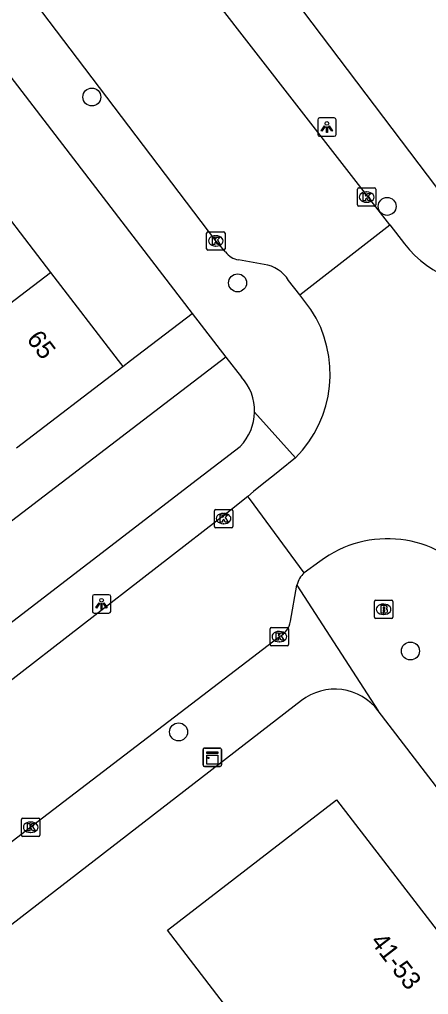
# Model space of a CAD drawing. Extents: x 159353 to 160616, y 385893 to 387321.
# Drawn here: x 160044.1 to 160066.3, y 386715.5 to 386768.6 of the extents above; entities that cross this region are included whole.
import ezdxf

# ---------------------------------------------------------------- set-up
doc = ezdxf.new("R2010")
doc.units = 0
for name, color, linetype in [('IMGEO_Boom', 7, 'Continuous'), ('IMGEO_Brandkraan', 7, 'Continuous'), ('IMGEO_Groenvoorziening', 7, 'Continuous'), ('IMGEO_Kast', 7, 'Continuous'), ('IMGEO_Kolk', 7, 'Continuous'), ('IMGEO_Lichtpunt', 7, 'Continuous'), ('IMGEO_Pand', 7, 'Continuous'), ('IMGEO_Pand_nummerreeks', 7, 'Continuous'), ('IMGEO_Rijbaan_lokaal_gesloten', 7, 'Continuous'), ('IMGEO_Rijbaan_lokaal_open', 7, 'Continuous'), ('IMGEO_Voetpad_open', 7, 'Continuous')]:
    doc.layers.add(name, color=color, linetype=linetype)

msp = doc.modelspace()

# ---------------------------------------------------------------- linework, layer by layer
at = {"layer": 'IMGEO_Boom'}
for centre in [(160047.988, 386764.357), (160064.051, 386758.401), (160055.915, 386754.233), (160065.316, 386734.182), (160052.707, 386729.775)]:
    msp.add_circle(centre, 0.489, dxfattribs=at)
at = {"layer": 'IMGEO_Brandkraan'}
for p, q in [((160063.432, 386736.954), (160064.284, 386736.954)), ((160063.357, 386736.028), (160063.357, 386736.88)), ((160063.845, 386736.734), (160063.87, 386736.734)), ((160064.358, 386736.88), (160064.358, 386736.028)), ((160064.284, 386735.954), (160063.432, 386735.954)), ((160063.868, 386736.174), (160063.843, 386736.174))]:
    msp.add_line(p, q, dxfattribs=at)
for points in [[(160063.432, 386736.954), (160064.284, 386736.954)], [(160063.357, 386736.028), (160063.357, 386736.88)], [(160063.705, 386736.654), (160063.705, 386736.254), (160063.918, 386736.254)], [(160063.936, 386736.654), (160063.705, 386736.654)], [(160063.884, 386736.573), (160063.83, 386736.573), (160063.83, 386736.497)], [(160063.83, 386736.497), (160063.883, 386736.497)], [(160063.892, 386736.421), (160063.83, 386736.421), (160063.83, 386736.34)], [(160064.358, 386736.88), (160064.358, 386736.028)], [(160064.284, 386735.954), (160063.432, 386735.954)], [(160063.83, 386736.34), (160063.892, 386736.34)]]:
    msp.add_lwpolyline(points, dxfattribs=at)
for centre, radius, start, end in [((160063.434, 386736.878), 0.0765, 91.552, 178.448), ((160063.434, 386736.878), 0.0765, 91.552, 178.448), ((160064.282, 386736.878), 0.0765, 1.552, 88.448), ((160064.282, 386736.878), 0.0765, 1.552, 88.448), ((160063.885, 386736.535), 0.0379, 267.8285, 90.9355), ((160063.893, 386736.38), 0.0404, 269.8759, 90.5077), ((160063.94, 386736.509), 0.145, 59.4692, 91.5367), ((160063.965, 386736.556), 0.0922, 285.5137, 58.1501), ((160063.97, 386736.364), 0.105, 301.3115, 78.989), ((160063.434, 386736.03), 0.0765, 181.552, 268.448), ((160063.434, 386736.03), 0.0765, 181.552, 268.448), ((160063.924, 386736.505), 0.251, 268.6676, 293.5347), ((160064.282, 386736.03), 0.0765, 271.552, 358.448), ((160064.282, 386736.03), 0.0765, 271.552, 358.448)]:
    msp.add_arc(centre, radius, start, end, dxfattribs=at)
for centre, major_axis, ratio, start_param, end_param in [((160063.844, 386736.454), (-0.387, 0.002), 0.722429, 4.712389, 7.853982), ((160063.869, 386736.454), (-0.39, 0.002), 0.717154, 1.570796, 4.712389)]:
    msp.add_ellipse(centre, major_axis=major_axis, ratio=ratio, start_param=start_param, end_param=end_param, dxfattribs=at)
at = {"layer": 'IMGEO_Groenvoorziening'}
for points in [[(160049.67, 386749.672), (160050.099, 386750), (160053.449, 386752.565)], [(160055.283, 386750.192), (160039.12, 386737.816)]]:
    msp.add_lwpolyline(points, dxfattribs=at)
at = {"layer": 'IMGEO_Kast'}
for p, q in [((160054.039, 386727.973), (160054.039, 386728.814)), ((160054.039, 386728.814), (160054.039, 386727.973)), ((160054.114, 386728.898), (160054.955, 386728.898)), ((160054.955, 386728.898), (160054.114, 386728.898)), ((160055.039, 386728.823), (160055.039, 386727.982)), ((160055.039, 386727.982), (160055.039, 386728.823)), ((160054.964, 386727.898), (160054.123, 386727.898)), ((160054.123, 386727.898), (160054.964, 386727.898))]:
    msp.add_line(p, q, dxfattribs=at)
for points in [[(160054.234, 386728.688), (160054.834, 386728.688), (160054.834, 386728.603), (160054.234, 386728.603), (160054.234, 386728.688)], [(160054.234, 386728.513), (160054.834, 386728.513), (160054.834, 386728.024), (160054.234, 386728.024), (160054.234, 386728.513)]]:
    msp.add_lwpolyline(points, dxfattribs=at)
msp.add_circle((160054.318, 386728.362), 0.0377, dxfattribs=at)
for centre, start, end in [((160054.117, 386728.82), 92.4484, 184.2845), ((160054.117, 386728.82), 92.4484, 184.2845), ((160054.961, 386728.82), 2.4484, 94.2845), ((160054.961, 386728.82), 2.4484, 94.2845), ((160054.117, 386727.976), 182.4484, 274.2845), ((160054.117, 386727.976), 182.4484, 274.2845), ((160054.961, 386727.976), 272.4484, 4.2845), ((160054.961, 386727.976), 272.4484, 4.2845)]:
    msp.add_arc(centre, 0.0779, start, end, dxfattribs=at)
at = {"layer": 'IMGEO_Kolk'}
for p, q in [((160062.434, 386758.478), (160062.434, 386759.33)), ((160062.509, 386759.404), (160063.361, 386759.404)), ((160063.435, 386759.33), (160063.435, 386758.478)), ((160062.922, 386759.184), (160062.947, 386759.184)), ((160063.361, 386758.404), (160062.509, 386758.404)), ((160062.945, 386758.624), (160062.92, 386758.624)), ((160054.23, 386756.094), (160054.23, 386756.946)), ((160054.305, 386757.02), (160055.157, 386757.02)), ((160054.718, 386756.8), (160054.743, 386756.8)), ((160055.231, 386756.946), (160055.231, 386756.094)), ((160055.157, 386756.02), (160054.305, 386756.02)), ((160054.741, 386756.24), (160054.716, 386756.24)), ((160054.651, 386740.97), (160054.651, 386741.822)), ((160054.726, 386741.896), (160055.578, 386741.896)), ((160055.139, 386741.676), (160055.164, 386741.676)), ((160055.652, 386741.822), (160055.652, 386740.97)), ((160055.578, 386740.896), (160054.726, 386740.896)), ((160055.162, 386741.116), (160055.137, 386741.116)), ((160057.688, 386734.539), (160057.688, 386735.391)), ((160057.763, 386735.465), (160058.615, 386735.465)), ((160058.689, 386735.391), (160058.689, 386734.539)), ((160058.176, 386735.245), (160058.201, 386735.245)), ((160058.615, 386734.465), (160057.763, 386734.465)), ((160058.199, 386734.685), (160058.174, 386734.685)), ((160044.163, 386724.156), (160044.163, 386725.008)), ((160044.238, 386725.082), (160045.09, 386725.082)), ((160044.651, 386724.862), (160044.676, 386724.862)), ((160045.164, 386725.008), (160045.164, 386724.156)), ((160044.674, 386724.302), (160044.649, 386724.302)), ((160045.09, 386724.082), (160044.238, 386724.082))]:
    msp.add_line(p, q, dxfattribs=at)
for points in [[(160062.434, 386758.478), (160062.434, 386759.33)], [(160062.509, 386759.404), (160063.361, 386759.404)], [(160063.435, 386759.33), (160063.435, 386758.478)], [(160062.755, 386759.104), (160062.878, 386759.104), (160062.878, 386758.953), (160063.008, 386759.104), (160063.172, 386759.104), (160063.026, 386758.953), (160063.179, 386758.704), (160063.027, 386758.704), (160062.942, 386758.868), (160062.878, 386758.801), (160062.878, 386758.704), (160062.755, 386758.704), (160062.755, 386759.104)], [(160063.361, 386758.404), (160062.509, 386758.404)], [(160054.23, 386756.094), (160054.23, 386756.946)], [(160054.305, 386757.02), (160055.157, 386757.02)], [(160054.551, 386756.72), (160054.674, 386756.72), (160054.674, 386756.569), (160054.804, 386756.72), (160054.968, 386756.72), (160054.822, 386756.569), (160054.975, 386756.32), (160054.823, 386756.32), (160054.738, 386756.484), (160054.674, 386756.417), (160054.674, 386756.32), (160054.551, 386756.32), (160054.551, 386756.72)], [(160055.231, 386756.946), (160055.231, 386756.094)], [(160055.157, 386756.02), (160054.305, 386756.02)], [(160054.651, 386740.97), (160054.651, 386741.822)], [(160054.726, 386741.896), (160055.578, 386741.896)], [(160055.652, 386741.822), (160055.652, 386740.97)], [(160054.972, 386741.596), (160055.095, 386741.596), (160055.095, 386741.445), (160055.225, 386741.596), (160055.389, 386741.596), (160055.243, 386741.445), (160055.396, 386741.196), (160055.244, 386741.196), (160055.159, 386741.36), (160055.095, 386741.293), (160055.095, 386741.196), (160054.972, 386741.196), (160054.972, 386741.596)], [(160055.578, 386740.896), (160054.726, 386740.896)], [(160057.688, 386734.539), (160057.688, 386735.391)], [(160057.763, 386735.465), (160058.615, 386735.465)], [(160058.689, 386735.391), (160058.689, 386734.539)], [(160058.009, 386735.165), (160058.132, 386735.165), (160058.132, 386735.014), (160058.262, 386735.165), (160058.426, 386735.165), (160058.28, 386735.014), (160058.433, 386734.765), (160058.281, 386734.765), (160058.196, 386734.929), (160058.132, 386734.862), (160058.132, 386734.765), (160058.009, 386734.765), (160058.009, 386735.165)], [(160058.615, 386734.465), (160057.763, 386734.465)], [(160044.163, 386724.156), (160044.163, 386725.008)], [(160044.238, 386725.082), (160045.09, 386725.082)], [(160044.484, 386724.782), (160044.607, 386724.782), (160044.607, 386724.631), (160044.737, 386724.782), (160044.901, 386724.782), (160044.755, 386724.631), (160044.908, 386724.382), (160044.756, 386724.382), (160044.671, 386724.546), (160044.607, 386724.479), (160044.607, 386724.382), (160044.484, 386724.382), (160044.484, 386724.782)], [(160045.164, 386725.008), (160045.164, 386724.156)], [(160045.09, 386724.082), (160044.238, 386724.082)]]:
    msp.add_lwpolyline(points, dxfattribs=at)
for centre, start, end in [((160062.511, 386759.328), 91.552, 178.448), ((160062.511, 386759.328), 91.552, 178.448), ((160063.359, 386759.328), 1.552, 88.448), ((160063.359, 386759.328), 1.552, 88.448), ((160062.511, 386758.48), 181.552, 268.448), ((160062.511, 386758.48), 181.552, 268.448), ((160063.359, 386758.48), 271.552, 358.448), ((160063.359, 386758.48), 271.552, 358.448), ((160054.307, 386756.944), 91.552, 178.448), ((160054.307, 386756.944), 91.552, 178.448), ((160055.155, 386756.944), 1.552, 88.448), ((160055.155, 386756.944), 1.552, 88.448), ((160054.307, 386756.096), 181.552, 268.448), ((160054.307, 386756.096), 181.552, 268.448), ((160055.155, 386756.096), 271.552, 358.448), ((160055.155, 386756.096), 271.552, 358.448), ((160054.728, 386741.82), 91.552, 178.448), ((160054.728, 386741.82), 91.552, 178.448), ((160055.576, 386741.82), 1.552, 88.448), ((160055.576, 386741.82), 1.552, 88.448), ((160054.728, 386740.972), 181.552, 268.448), ((160054.728, 386740.972), 181.552, 268.448), ((160055.576, 386740.972), 271.552, 358.448), ((160055.576, 386740.972), 271.552, 358.448), ((160057.765, 386735.389), 91.552, 178.448), ((160057.765, 386735.389), 91.552, 178.448), ((160058.613, 386735.389), 1.552, 88.448), ((160058.613, 386735.389), 1.552, 88.448), ((160057.765, 386734.541), 181.552, 268.448), ((160057.765, 386734.541), 181.552, 268.448), ((160058.613, 386734.541), 271.552, 358.448), ((160058.613, 386734.541), 271.552, 358.448), ((160044.24, 386725.006), 91.552, 178.448), ((160044.24, 386725.006), 91.552, 178.448), ((160045.088, 386725.006), 1.552, 88.448), ((160045.088, 386725.006), 1.552, 88.448), ((160044.24, 386724.158), 181.552, 268.448), ((160044.24, 386724.158), 181.552, 268.448), ((160045.088, 386724.158), 271.552, 358.448), ((160045.088, 386724.158), 271.552, 358.448)]:
    msp.add_arc(centre, 0.0765, start, end, dxfattribs=at)
for centre, major_axis, ratio, start_param, end_param in [((160062.921, 386758.904), (-0.387, 0.002), 0.722429, 4.712389, 7.853982), ((160062.946, 386758.904), (-0.39, 0.002), 0.717154, 1.570796, 4.712389), ((160054.717, 386756.52), (-0.387, 0.002), 0.722429, 4.712389, 7.853982), ((160054.742, 386756.52), (-0.39, 0.002), 0.717154, 1.570796, 4.712389), ((160055.138, 386741.396), (-0.387, 0.002), 0.722429, 4.712389, 7.853982), ((160055.163, 386741.396), (-0.39, 0.002), 0.717154, 1.570796, 4.712389), ((160058.175, 386734.965), (-0.387, 0.002), 0.722429, 4.712389, 7.853982), ((160058.2, 386734.965), (-0.39, 0.002), 0.717154, 1.570796, 4.712389), ((160044.65, 386724.582), (-0.387, 0.002), 0.722429, 4.712389, 7.853982), ((160044.675, 386724.582), (-0.39, 0.002), 0.717154, 1.570796, 4.712389)]:
    msp.add_ellipse(centre, major_axis=major_axis, ratio=ratio, start_param=start_param, end_param=end_param, dxfattribs=at)
at = {"layer": 'IMGEO_Lichtpunt'}
for p, q in [((160060.275, 386763.122), (160060.275, 386762.315)), ((160060.275, 386763.122), (160060.275, 386762.315)), ((160061.177, 386763.217), (160060.369, 386763.217)), ((160061.177, 386763.217), (160060.369, 386763.217)), ((160061.271, 386762.315), (160061.271, 386763.122)), ((160061.271, 386762.315), (160061.271, 386763.122)), ((160060.369, 386762.221), (160061.177, 386762.221)), ((160060.369, 386762.221), (160061.177, 386762.221)), ((160048.016, 386737.148), (160048.016, 386736.341)), ((160048.016, 386737.148), (160048.016, 386736.341)), ((160048.918, 386737.243), (160048.11, 386737.243)), ((160048.918, 386737.243), (160048.11, 386737.243)), ((160049.012, 386736.341), (160049.012, 386737.148)), ((160049.012, 386736.341), (160049.012, 386737.148)), ((160048.11, 386736.247), (160048.918, 386736.247)), ((160048.11, 386736.247), (160048.918, 386736.247))]:
    msp.add_line(p, q, dxfattribs=at)
for points in [[(160060.649, 386762.786), (160060.688, 386762.758), (160060.5, 386762.496), (160060.462, 386762.523), (160060.649, 386762.786)], [(160060.751, 386762.738), (160060.798, 386762.738), (160060.798, 386762.416), (160060.751, 386762.416), (160060.751, 386762.738)], [(160060.861, 386762.758), (160060.899, 386762.785), (160061.086, 386762.523), (160061.047, 386762.495), (160060.861, 386762.758)], [(160048.39, 386736.812), (160048.429, 386736.784), (160048.241, 386736.522), (160048.203, 386736.549), (160048.39, 386736.812)], [(160048.492, 386736.764), (160048.539, 386736.764), (160048.539, 386736.442), (160048.492, 386736.442), (160048.492, 386736.764)], [(160048.602, 386736.784), (160048.64, 386736.811), (160048.827, 386736.549), (160048.788, 386736.521), (160048.602, 386736.784)]]:
    msp.add_lwpolyline(points, dxfattribs=at)
for centre in [(160060.774, 386762.92), (160048.515, 386736.946)]:
    msp.add_circle(centre, 0.0994, dxfattribs=at)
for centre, start, end in [((160060.369, 386763.122), 90, 180), ((160060.369, 386763.122), 90, 180), ((160061.177, 386763.122), 0, 90), ((160061.177, 386763.122), 0, 90), ((160060.369, 386762.315), 180, 270), ((160060.369, 386762.315), 180, 270), ((160061.177, 386762.315), 270, 0), ((160061.177, 386762.315), 270, 360), ((160048.11, 386737.148), 90, 180), ((160048.11, 386737.148), 90, 180), ((160048.918, 386737.148), 0, 90), ((160048.918, 386737.148), 0, 90), ((160048.11, 386736.341), 180, 270), ((160048.11, 386736.341), 180, 270), ((160048.918, 386736.341), 270, 0), ((160048.918, 386736.341), 270, 360)]:
    msp.add_arc(centre, 0.0946, start, end, dxfattribs=at)
at = {"layer": 'IMGEO_Pand'}
for points in [[(160041.901, 386759.818), (160045.74, 386754.805)], [(160039.96, 386750.378), (160045.74, 386754.805)], [(160045.74, 386754.805), (160049.419, 386750), (160049.67, 386749.672)], [(160043.889, 386745.246), (160049.67, 386749.672)], [(160063.982, 386703.473), (160052.108, 386718.984), (160061.302, 386726.068), (160073.224, 386710.566)]]:
    msp.add_lwpolyline(points, dxfattribs=at)
at = {"layer": 'IMGEO_Rijbaan_lokaal_gesloten'}
for points in [[(160055.266, 386755.917), (160054.731, 386756.52), (160044.075, 386770.608), (160015.273, 386808.202), (160000, 386828.041), (159998.609, 386829.848), (159998.435, 386830.074)], [(160064.205, 386757.398), (160049.535, 386776.312), (160049.169, 386776.794)], [(160057.356, 386755.234), (160055.964, 386755.492)], [(160059.293, 386753.58), (160058.691, 386754.371)]]:
    msp.add_lwpolyline(points, dxfattribs=at)
for centre, radius, start, end in [((160056.134, 386756.558), 1.079, 216.4134, 260.9136), ((160057.116, 386753.398), 1.851, 31.6922, 82.5472)]:
    msp.add_arc(centre, radius, start, end, dxfattribs=at)
at = {"layer": 'IMGEO_Rijbaan_lokaal_open'}
for points in [[(160059.293, 386753.58), (160064.205, 386757.398)], [(160064.205, 386757.398), (160064.997, 386756.362)], [(160059.905, 386752.791), (160059.293, 386753.58)], [(160059.06, 386744.705), (160058.22, 386744.015), (160057.922, 386743.78), (160057.35, 386743.322), (160056.781, 386742.862), (160056.464, 386742.602)], [(160056.464, 386742.602), (160056.216, 386742.399), (160055.651, 386741.935), (160043.318, 386732.357), (160041.202, 386730.733), (160039.248, 386729.233), (160036.975, 386727.491), (160023.438, 386717.121)], [(160059.546, 386738.439), (160056.558, 386742.488), (160056.464, 386742.602)], [(160060.397, 386739.064), (160059.546, 386738.439)], [(160058.791, 386735.799), (160059.146, 386737.771)], [(159978.571, 386673.834), (159996.219, 386687.397), (160000, 386690.297), (160032.354, 386715.113), (160044.995, 386724.867), (160058.189, 386734.965)]]:
    msp.add_lwpolyline(points, dxfattribs=at)
for centre, radius, start, end in [((160069.58, 386759.865), 5.768, 217.3919, 283.3729), ((160054.488, 386749.27), 6.461, 315.0451, 33.0232), ((160064.068, 386734.211), 6.085, 39.2602, 127.1061), ((160060.297, 386737.535), 1.175, 129.7366, 168.4368), ((160057.659, 386735.982), 1.146, 297.5236, 350.8312)]:
    msp.add_arc(centre, radius, start, end, dxfattribs=at)
at = {"layer": 'IMGEO_Voetpad_open'}
for points in [[(159995.952, 386827.614), (160000, 386822.33), (160053.449, 386752.565)], [(160067.716, 386758.166), (160051.776, 386779.247)], [(160053.449, 386752.565), (160055.283, 386750.192)], [(160055.283, 386750.192), (160056.129, 386749.098)], [(160056.843, 386747.199), (160059.06, 386744.705)], [(160041.782, 386734.354), (160053.726, 386743.539), (160056.055, 386745.33)], [(160059.146, 386737.771), (160063.564, 386730.931)], [(160059.388, 386731.484), (160039.137, 386715.824)], [(160113.509, 386665.753), (160063.564, 386730.931)]]:
    msp.add_lwpolyline(points, dxfattribs=at)
for centre, radius, start, end in [((160054.101, 386747.252), 2.743, 358.9013, 42.31), ((160054.099, 386747.255), 2.744, 315.4507, 358.8271), ((160061.201, 386729.132), 2.97, 37.2871, 127.6261)]:
    msp.add_arc(centre, radius, start, end, dxfattribs=at)

# ---------------------------------------------------------------- texts
at = {"layer": 'IMGEO_Pand_nummerreeks'}
for s, rotation, p in [('65', 307.4408, (160044.4, 386751.16)), ('41-53', 307.562, (160063.1, 386718.35))]:
    msp.add_text(s, height=1, rotation=rotation, dxfattribs=at).set_placement(p)

doc.saveas('drawing.dxf')
